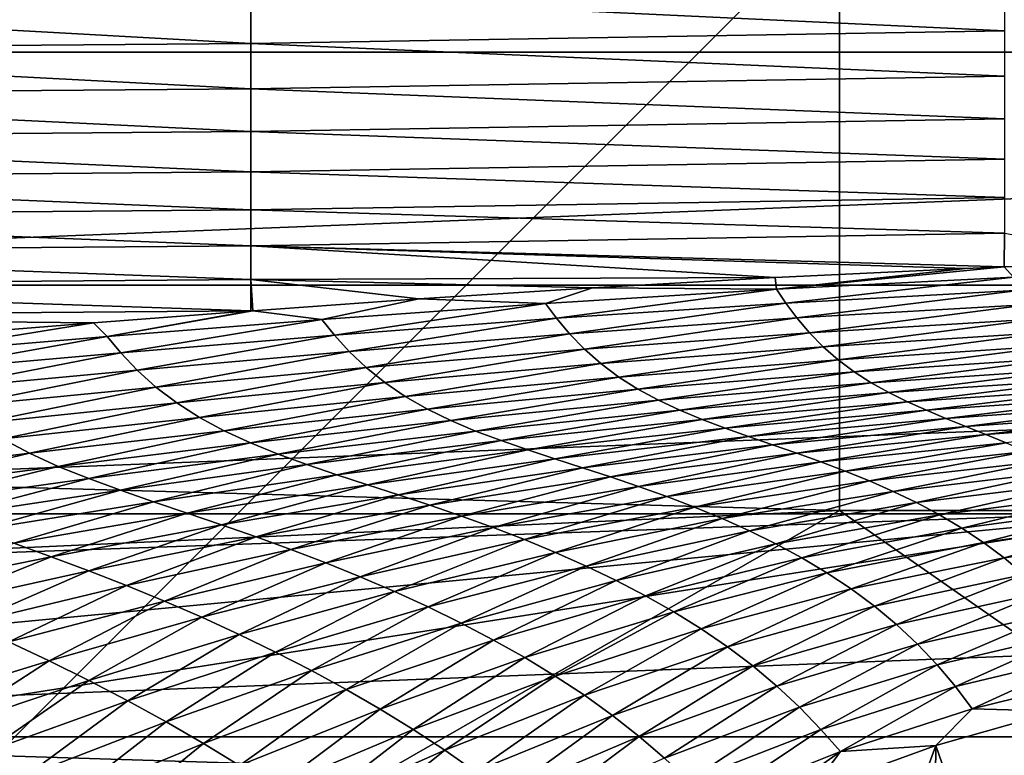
# Model space of a CAD drawing. Header units: metres. Extents: x -105 to 105, y -68 to 103.
# Tile 258 of 416: x -12.31 to -5.33, y 36.05 to 41.26. Entities that reach past the tile are written whole.
import ezdxf

# ---------------------------------------------------------------- set-up
doc = ezdxf.new("R2010")
doc.units = ezdxf.units.M
doc.layers.add('solid_FIT-BATH-150_SW0001', color=7, linetype='CONTINUOUS')
doc.layers.add('solid_FIT-BATH-150_SW0001_01', color=7, linetype='CONTINUOUS')

msp = doc.modelspace()

# ---------------------------------------------------------------- linework, layer by layer
at = {"layer": 'solid_FIT-BATH-150_SW0001'}
for points in [[(-6.5, 50.785889, 50.796501), (-16.509022, 41.45533, 50.796501), (-16.37389, 40.756489, 50.796501)], [(-6.5, 50.785889, 50.796501), (-16.37389, 40.756489, 50.796501), (-16.209583, 40.065521, 50.796501)], [(-6.5, 50.785889, 50.796501), (-16.209583, 40.065521, 50.796501), (-16.015715, 39.38113, 50.796501)], [(-6.5, 50.785889, 50.796501), (-16.015715, 39.38113, 50.796501), (-15.792983, 38.705284, 50.796501)], [(-6.5, 50.785889, 50.796501), (-15.792983, 38.705284, 50.796501), (-15.542261, 38.040905, 50.796501)], [(-6.5, 37.785889, 50.796501), (-6.5, 50.785889, 50.796501), (-15.542261, 38.040905, 50.796501)], [(-6.5, 37.785889, 68.296501), (-6.5, 50.785889, 50.796501), (-6.5, 37.785889, 50.796501)], [(-6.5, 42.02853, 68.296501), (-6.5, 50.785889, 50.796501), (-6.5, 37.785889, 68.296501)], [(-21.201733, 41.03215, 72.796501), (21.391285, 42.700928, 72.796501), (-21.391287, 42.700951, 72.796501)], [(-6.5, 42.02853, 69.796501), (-20.239237, 41.026657, 69.796501), (-20.434731, 42.651711, 69.796501)], [(-6.5, 42.02853, 69.796501), (-16.460951, 32.067577, 69.796501), (-20.239237, 41.026657, 69.796501)], [(-6.5, 42.02853, 69.796501), (-16.460951, 32.067577, 68.296501), (-16.460951, 32.067577, 69.796501)], [(-6.5, 42.02853, 68.296501), (-6.5, 37.785889, 68.296501), (-16.460951, 32.067577, 68.296501)], [(-6.5, 42.02853, 69.796501), (-6.5, 42.02853, 68.296501), (-16.460951, 32.067577, 68.296501)], [(-5.332838, 41.521652, -22.169497), (-5.332838, 41.182587, -22.105967), (-10.671009, 41.43449, -22.114264)], [(-10.671009, 41.43449, -22.114264), (-10.671009, 41.094364, -22.045118), (-16.00918, 41.389854, -22.03944)], [(-5.332838, 41.182587, -22.105967), (-10.671009, 41.094364, -22.045118), (-10.671009, 41.43449, -22.114264)], [(-10.671009, 41.094364, -22.045118), (-16.00918, 41.049858, -21.965384), (-16.00918, 41.389854, -22.03944)], [(-5.332838, 41.182587, -22.105967), (-5.332838, 40.861916, -22.032124), (-10.671009, 41.094364, -22.045118)], [(-10.671009, 41.094364, -22.045118), (-10.671009, 40.772995, -21.964851), (-16.00918, 41.049858, -21.965384)], [(-5.332838, 40.861916, -22.032124), (-10.671009, 40.772995, -21.964851), (-10.671009, 41.094364, -22.045118)], [(-20.881931, 39.382076, 72.796501), (21.201727, 41.032112, 72.796501), (-21.201733, 41.03215, 72.796501)], [(-10.671009, 40.772995, -21.964851), (-16.00918, 40.728622, -21.879683), (-16.00918, 41.049858, -21.965384)], [(-5.332838, 40.861916, -22.032124), (-5.332838, 40.55896, -21.946882), (-10.671009, 40.772995, -21.964851)], [(-10.671009, 40.772995, -21.964851), (-10.671009, 40.469685, -21.872328), (-16.00918, 40.728622, -21.879683)], [(-10.671009, 40.469685, -21.872328), (-16.00918, 40.425461, -21.781187), (-16.00918, 40.728622, -21.879683)], [(-5.332838, 40.55896, -21.946882), (-10.671009, 40.469685, -21.872328), (-10.671009, 40.772995, -21.964851)], [(-5.332838, 40.55896, -21.946882), (-5.332838, 40.273048, -21.849157), (-10.671009, 40.469685, -21.872328)], [(-10.671009, 40.469685, -21.872328), (-10.671009, 40.183739, -21.766409), (-16.00918, 40.425461, -21.781187)], [(-5.332838, 40.273048, -21.849157), (-10.671009, 40.183739, -21.766409), (-10.671009, 40.469685, -21.872328)], [(-10.671009, 40.183739, -21.766409), (-16.00918, 40.13969, -21.668747), (-16.00918, 40.425461, -21.781187)], [(-5.332838, 40.273048, -21.849157), (-5.332838, 40.003502, -21.737865), (-10.671009, 40.183739, -21.766409)], [(-10.671009, 40.183739, -21.766409), (-10.671009, 39.914463, -21.645956), (-16.00918, 40.13969, -21.668747)], [(-5.332838, 40.003502, -21.737865), (-10.671009, 39.914463, -21.645956), (-10.671009, 40.183739, -21.766409)], [(-10.671009, 39.914463, -21.645956), (-16.00918, 39.870621, -21.54121), (-16.00918, 40.13969, -21.668747)], [(-5.332838, 40.003502, -21.737865), (-5.332838, 39.749645, -21.611916), (-10.671009, 39.914463, -21.645956)], [(-10.671009, 39.914463, -21.645956), (-10.671009, 39.661156, -21.509836), (-16.00918, 39.870621, -21.54121)], [(-5.332838, 39.749645, -21.611916), (-10.671009, 39.661156, -21.509836), (-10.671009, 39.914463, -21.645956)], [(-10.671009, 39.661156, -21.509836), (-16.00918, 39.617569, -21.397432), (-16.00918, 39.870621, -21.54121)], [(-5.332838, 39.749645, -21.611916), (-5.333882, 39.512135, -21.471083), (-10.671009, 39.661156, -21.509836)], [(-5.332838, 39.749645, -21.611916), (-4.239432, 39.55238, -21.503368), (-5.333882, 39.512135, -21.471083)], [(-10.671009, 39.661156, -21.509836), (-10.671009, 39.423126, -21.356907), (-16.00918, 39.617569, -21.397432)], [(-10.671009, 39.423126, -21.356907), (-16.00918, 39.379852, -21.236259), (-16.00918, 39.617569, -21.397432)], [(-10.671009, 39.661156, -21.509836), (-5.333882, 39.512135, -21.471083), (-5.609105, 39.50042, -21.461548)], [(-10.671009, 39.661156, -21.509836), (-5.609105, 39.50042, -21.461548), (-6.955219, 39.43544, -21.407187)], [(-10.671009, 39.661156, -21.509836), (-6.955219, 39.43544, -21.407187), (-10.671009, 39.423126, -21.356907)], [(-5.267642, 39.437706, -21.424025), (-5.333882, 39.512135, -21.471083), (-4.239432, 39.55238, -21.503368)], [(-6.946952, 39.353546, -21.351679), (-6.955219, 39.43544, -21.407187), (-5.609105, 39.50042, -21.461548)], [(-6.946952, 39.353546, -21.351679), (-5.609105, 39.50042, -21.461548), (-5.333882, 39.512135, -21.471083)], [(-5.267642, 39.437706, -21.424025), (-6.946952, 39.353546, -21.351679), (-5.333882, 39.512135, -21.471083)], [(-10.671009, 39.423126, -21.356907), (-10.671288, 39.199699, -21.186039), (-16.00918, 39.379852, -21.236259)], [(-10.671009, 39.423126, -21.356907), (-10.656095, 39.20084, -21.187201), (-10.671288, 39.199699, -21.186039)], [(-10.671009, 39.423126, -21.356907), (-6.955219, 39.43544, -21.407187), (-8.251151, 39.363129, -21.343298)], [(-10.671009, 39.423126, -21.356907), (-8.251151, 39.363129, -21.343298), (-9.48095, 39.285267, -21.270567)], [(-10.671009, 39.423126, -21.356907), (-9.48095, 39.285267, -21.270567), (-10.656095, 39.20084, -21.187201)], [(-6.946952, 39.353546, -21.351679), (-8.251151, 39.363129, -21.343298), (-6.955219, 39.43544, -21.407187)], [(-6.879858, 39.25536, -21.286308), (-6.946952, 39.353546, -21.351679), (-5.267642, 39.437706, -21.424025)], [(-5.214691, 39.345402, -21.364815), (-6.879858, 39.25536, -21.286308), (-5.267642, 39.437706, -21.424025)], [(-20.43391, 37.762463, 72.796501), (20.881918, 39.382015, 72.796501), (-20.881931, 39.382076, 72.796501)], [(-16.00918, 39.379852, -21.236259), (-10.671288, 39.199699, -21.186039), (-16.00918, 39.156792, -21.056515)], [(-8.58365, 39.251904, -21.258713), (-9.48095, 39.285267, -21.270567), (-8.251151, 39.363129, -21.343298)], [(-6.946952, 39.353546, -21.351679), (-8.58365, 39.251904, -21.258713), (-8.251151, 39.363129, -21.343298)], [(-8.504511, 39.147984, -21.186087), (-8.58365, 39.251904, -21.258713), (-6.946952, 39.353546, -21.351679)], [(-6.879858, 39.25536, -21.286308), (-8.504511, 39.147984, -21.186087), (-6.946952, 39.353546, -21.351679)], [(-6.801864, 39.149628, -21.21574), (-6.879858, 39.25536, -21.286308), (-5.214691, 39.345402, -21.364815)], [(-5.153484, 39.245075, -21.299896), (-6.801864, 39.149628, -21.21574), (-5.214691, 39.345402, -21.364815)], [(-10.16744, 39.13842, -21.146572), (-10.656095, 39.20084, -21.187201), (-9.48095, 39.285267, -21.270567)], [(-8.58365, 39.251904, -21.258713), (-10.16744, 39.13842, -21.146572), (-9.48095, 39.285267, -21.270567)], [(-16.00918, 39.156792, -21.056515), (-10.671288, 39.199699, -21.186039), (-11.785469, 39.114189, -21.095665)], [(-11.688089, 39.018757, -21.016779), (-11.785469, 39.114189, -21.095665), (-10.671288, 39.199699, -21.186039)], [(-11.688089, 39.018757, -21.016779), (-10.671288, 39.199699, -21.186039), (-10.656095, 39.20084, -21.187201)], [(-10.16744, 39.13842, -21.146572), (-11.688089, 39.018757, -21.016779), (-10.656095, 39.20084, -21.187201)], [(-10.078298, 39.028725, -21.065403), (-10.16744, 39.13842, -21.146572), (-8.58365, 39.251904, -21.258713)], [(-8.504511, 39.147984, -21.186087), (-10.078298, 39.028725, -21.065403), (-8.58365, 39.251904, -21.258713)], [(-8.411995, 39.036854, -21.10885), (-8.504511, 39.147984, -21.186087), (-6.879858, 39.25536, -21.286308)], [(-6.801864, 39.149628, -21.21574), (-8.411995, 39.036854, -21.10885), (-6.879858, 39.25536, -21.286308)], [(-6.713764, 39.04504, -21.14542), (-6.801864, 39.149628, -21.21574), (-5.153484, 39.245075, -21.299896)], [(-5.084615, 39.144573, -21.234165), (-6.713764, 39.04504, -21.14542), (-5.153484, 39.245075, -21.299896)], [(-16.00918, 39.156792, -21.056515), (-11.785469, 39.114189, -21.095665), (-12.873366, 39.027431, -20.9972)], [(-11.590515, 38.903313, -20.925749), (-11.688089, 39.018757, -21.016779), (-10.16744, 39.13842, -21.146572)], [(-10.078298, 39.028725, -21.065403), (-11.590515, 38.903313, -20.925749), (-10.16744, 39.13842, -21.146572)], [(-9.973417, 38.911854, -20.980213), (-10.078298, 39.028725, -21.065403), (-8.504511, 39.147984, -21.186087)], [(-8.411995, 39.036854, -21.10885), (-9.973417, 38.911854, -20.980213), (-8.504511, 39.147984, -21.186087)], [(-8.307075, 38.92794, -21.032923), (-8.411995, 39.036854, -21.10885), (-6.801864, 39.149628, -21.21574)], [(-6.713764, 39.04504, -21.14542), (-8.307075, 38.92794, -21.032923), (-6.801864, 39.149628, -21.21574)], [(-6.616386, 38.946201, -21.078531), (-6.713764, 39.04504, -21.14542), (-5.084615, 39.144573, -21.234165)], [(-5.008708, 39.048328, -21.170637), (-6.616386, 38.946201, -21.078531), (-5.084615, 39.144573, -21.234165)], [(-13.143108, 38.896343, -20.869926), (-12.873366, 39.027431, -20.9972), (-11.785469, 39.114189, -21.095665)], [(-11.688089, 39.018757, -21.016779), (-13.143108, 38.896343, -20.869926), (-11.785469, 39.114189, -21.095665)], [(-13.038058, 38.775486, -20.767817), (-13.143108, 38.896343, -20.869926), (-11.688089, 39.018757, -21.016779)], [(-11.590515, 38.903313, -20.925749), (-13.038058, 38.775486, -20.767817), (-11.688089, 39.018757, -21.016779)], [(-11.474902, 38.780384, -20.831259), (-11.590515, 38.903313, -20.925749), (-10.078298, 39.028725, -21.065403)], [(-9.973417, 38.911854, -20.980213), (-11.474902, 38.780384, -20.831259), (-10.078298, 39.028725, -21.065403)], [(-9.853937, 38.79789, -20.897343), (-9.973417, 38.911854, -20.980213), (-8.411995, 39.036854, -21.10885)], [(-8.307075, 38.92794, -21.032923), (-9.853937, 38.79789, -20.897343), (-8.411995, 39.036854, -21.10885)], [(-8.190763, 38.825996, -20.961636), (-8.307075, 38.92794, -21.032923), (-6.713764, 39.04504, -21.14542)], [(-6.616386, 38.946201, -21.078531), (-8.190763, 38.825996, -20.961636), (-6.713764, 39.04504, -21.14542)], [(-6.510612, 38.853802, -21.015999), (-6.616386, 38.946201, -21.078531), (-5.008708, 39.048328, -21.170637)], [(-4.926448, 38.957302, -21.110348), (-6.510612, 38.853802, -21.015999), (-5.008708, 39.048328, -21.170637)], [(-9.721037, 38.691715, -20.820246), (-9.853937, 38.79789, -20.897343), (-8.307075, 38.92794, -21.032923)], [(-8.190763, 38.825996, -20.961636), (-9.721037, 38.691715, -20.820246), (-8.307075, 38.92794, -21.032923)], [(-8.064117, 38.731457, -20.895809), (-8.190763, 38.825996, -20.961636), (-6.616386, 38.946201, -21.078531)], [(-6.510612, 38.853802, -21.015999), (-8.064117, 38.731457, -20.895809), (-6.616386, 38.946201, -21.078531)], [(-6.397269, 38.768631, -20.95878), (-6.510612, 38.853802, -21.015999), (-4.926448, 38.957302, -21.110348)], [(-4.838462, 38.872509, -21.054333), (-6.397269, 38.768631, -20.95878), (-4.926448, 38.957302, -21.110348)], [(-12.912728, 38.646542, -20.662779), (-13.038058, 38.775486, -20.767817), (-11.590515, 38.903313, -20.925749)], [(-11.474902, 38.780384, -20.831259), (-12.912728, 38.646542, -20.662779), (-11.590515, 38.903313, -20.925749)], [(-11.342545, 38.660633, -20.740013), (-11.474902, 38.780384, -20.831259), (-9.973417, 38.911854, -20.980213)], [(-9.853937, 38.79789, -20.897343), (-11.342545, 38.660633, -20.740013), (-9.973417, 38.911854, -20.980213)], [(-7.928143, 38.644913, -20.836327), (-8.064117, 38.731457, -20.895809), (-6.510612, 38.853802, -21.015999)], [(-6.397269, 38.768631, -20.95878), (-7.928143, 38.644913, -20.836327), (-6.510612, 38.853802, -21.015999)], [(-6.277098, 38.691372, -20.907761), (-6.397269, 38.768631, -20.95878), (-4.838462, 38.872509, -21.054333)], [(-4.74529, 38.794838, -21.003571), (-6.277098, 38.691372, -20.907761), (-4.838462, 38.872509, -21.054333)], [(-12.768572, 38.520668, -20.561827), (-12.912728, 38.646542, -20.662779), (-11.474902, 38.780384, -20.831259)], [(-11.342545, 38.660633, -20.740013), (-12.768572, 38.520668, -20.561827), (-11.474902, 38.780384, -20.831259)], [(-11.194789, 38.549057, -20.655581), (-11.342545, 38.660633, -20.740013), (-9.853937, 38.79789, -20.897343)], [(-9.721037, 38.691715, -20.820246), (-11.194789, 38.549057, -20.655581), (-9.853937, 38.79789, -20.897343)], [(-9.575937, 38.59354, -20.749657), (-9.721037, 38.691715, -20.820246), (-8.190763, 38.825996, -20.961636)], [(-8.064117, 38.731457, -20.895809), (-9.575937, 38.59354, -20.749657), (-8.190763, 38.825996, -20.961636)], [(-6.151027, 38.62122, -20.86286), (-6.277098, 38.691372, -20.907761), (-4.74529, 38.794838, -21.003571)], [(-4.64765, 38.723831, -20.958162), (-6.151027, 38.62122, -20.86286), (-4.74529, 38.794838, -21.003571)], [(-9.419803, 38.503796, -20.686396), (-9.575937, 38.59354, -20.749657), (-8.064117, 38.731457, -20.895809)], [(-7.928143, 38.644913, -20.836327), (-9.419803, 38.503796, -20.686396), (-8.064117, 38.731457, -20.895809)], [(-7.783761, 38.566837, -20.783987), (-7.928143, 38.644913, -20.836327), (-6.397269, 38.768631, -20.95878)], [(-6.277098, 38.691372, -20.907761), (-7.783761, 38.566837, -20.783987), (-6.397269, 38.768631, -20.95878)], [(-6.019986, 38.556644, -20.823492), (-6.151027, 38.62122, -20.86286), (-4.64765, 38.723831, -20.958162)], [(-4.546236, 38.658234, -20.917707), (-6.019986, 38.556644, -20.823492), (-4.64765, 38.723831, -20.958162)], [(-12.6071, 38.402954, -20.468624), (-12.768572, 38.520668, -20.561827), (-11.342545, 38.660633, -20.740013)], [(-11.194789, 38.549057, -20.655581), (-12.6071, 38.402954, -20.468624), (-11.342545, 38.660633, -20.740013)], [(-11.03301, 38.445679, -20.578619), (-11.194789, 38.549057, -20.655581), (-9.721037, 38.691715, -20.820246)], [(-9.575937, 38.59354, -20.749657), (-11.03301, 38.445679, -20.578619), (-9.721037, 38.691715, -20.820246)], [(-9.25372, 38.422764, -20.631189), (-9.419803, 38.503796, -20.686396), (-7.928143, 38.644913, -20.836327)], [(-7.783761, 38.566837, -20.783987), (-9.25372, 38.422764, -20.631189), (-7.928143, 38.644913, -20.836327)], [(-7.632094, 38.496132, -20.738548), (-7.783761, 38.566837, -20.783987), (-6.277098, 38.691372, -20.907761)], [(-6.151027, 38.62122, -20.86286), (-7.632094, 38.496132, -20.738548), (-6.277098, 38.691372, -20.907761)], [(-5.884882, 38.496136, -20.789085), (-6.019986, 38.556644, -20.823492), (-4.546236, 38.658234, -20.917707)], [(-4.441718, 38.596798, -20.881805), (-5.884882, 38.496136, -20.789085), (-4.546236, 38.658234, -20.917707)], [(-10.85853, 38.350792, -20.509897), (-11.03301, 38.445679, -20.578619), (-9.575937, 38.59354, -20.749657)], [(-9.419803, 38.503796, -20.686396), (-10.85853, 38.350792, -20.509897), (-9.575937, 38.59354, -20.749657)], [(-9.078993, 38.349102, -20.583652), (-9.25372, 38.422764, -20.631189), (-7.783761, 38.566837, -20.783987)], [(-7.632094, 38.496132, -20.738548), (-9.078993, 38.349102, -20.583652), (-7.783761, 38.566837, -20.783987)], [(-7.474295, 38.431015, -20.699261), (-7.632094, 38.496132, -20.738548), (-6.151027, 38.62122, -20.86286)], [(-6.019986, 38.556644, -20.823492), (-7.474295, 38.431015, -20.699261), (-6.151027, 38.62122, -20.86286)], [(-5.74655, 38.438168, -20.759035), (-5.884882, 38.496136, -20.789085), (-4.441718, 38.596798, -20.881805)], [(-4.33469, 38.538258, -20.850018), (-5.74655, 38.438168, -20.759035), (-4.441718, 38.596798, -20.881805)], [(-12.429847, 38.293274, -20.383778), (-12.6071, 38.402954, -20.468624), (-11.194789, 38.549057, -20.655581)], [(-11.03301, 38.445679, -20.578619), (-12.429847, 38.293274, -20.383778), (-11.194789, 38.549057, -20.655581)], [(-10.672594, 38.264526, -20.45009), (-10.85853, 38.350792, -20.509897), (-9.419803, 38.503796, -20.686396)], [(-9.25372, 38.422764, -20.631189), (-10.672594, 38.264526, -20.45009), (-9.419803, 38.503796, -20.686396)], [(-8.896989, 38.280827, -20.5429), (-9.078993, 38.349102, -20.583652), (-7.632094, 38.496132, -20.738548)], [(-7.474295, 38.431015, -20.699261), (-8.896989, 38.280827, -20.5429), (-7.632094, 38.496132, -20.738548)], [(-7.311497, 38.369743, -20.6654), (-7.474295, 38.431015, -20.699261), (-6.019986, 38.556644, -20.823492)], [(-5.884882, 38.496136, -20.789085), (-7.311497, 38.369743, -20.6654), (-6.019986, 38.556644, -20.823492)], [(-7.144762, 38.310574, -20.636206), (-7.311497, 38.369743, -20.6654), (-5.884882, 38.496136, -20.789085)], [(-5.74655, 38.438168, -20.759035), (-7.144762, 38.310574, -20.636206), (-5.884882, 38.496136, -20.789085)], [(-5.60594, 38.381241, -20.732595), (-5.74655, 38.438168, -20.759035), (-4.33469, 38.538258, -20.850018)], [(-4.225893, 38.481205, -20.821718), (-5.60594, 38.381241, -20.732595), (-4.33469, 38.538258, -20.850018)], [(-12.238285, 38.191792, -20.308014), (-12.429847, 38.293274, -20.383778), (-11.03301, 38.445679, -20.578619)], [(-10.85853, 38.350792, -20.509897), (-12.238285, 38.191792, -20.308014), (-11.03301, 38.445679, -20.578619)], [(-8.709061, 38.216, -20.508078), (-8.896989, 38.280827, -20.5429), (-7.474295, 38.431015, -20.699261)], [(-7.311497, 38.369743, -20.6654), (-8.709061, 38.216, -20.508078), (-7.474295, 38.431015, -20.699261)], [(-6.975235, 38.251919, -20.61084), (-7.144762, 38.310574, -20.636206), (-5.74655, 38.438168, -20.759035)], [(-5.60594, 38.381241, -20.732595), (-6.975235, 38.251919, -20.61084), (-5.74655, 38.438168, -20.759035)], [(-5.463881, 38.32394, -20.709055), (-5.60594, 38.381241, -20.732595), (-4.225893, 38.481205, -20.821718)], [(-4.115956, 38.424236, -20.796249), (-5.463881, 38.32394, -20.709055), (-4.225893, 38.481205, -20.821718)], [(-10.476683, 38.185329, -20.398693), (-10.672594, 38.264526, -20.45009), (-9.25372, 38.422764, -20.631189)], [(-9.078993, 38.349102, -20.583652), (-10.476683, 38.185329, -20.398693), (-9.25372, 38.422764, -20.631189)], [(-8.516489, 38.152702, -20.478304), (-8.709061, 38.216, -20.508078), (-7.311497, 38.369743, -20.6654)], [(-7.144762, 38.310574, -20.636206), (-8.516489, 38.152702, -20.478304), (-7.311497, 38.369743, -20.6654)], [(-6.803922, 38.192394, -20.588533), (-6.975235, 38.251919, -20.61084), (-5.60594, 38.381241, -20.732595)], [(-5.463881, 38.32394, -20.709055), (-6.803922, 38.192394, -20.588533), (-5.60594, 38.381241, -20.732595)], [(-5.321185, 38.26487, -20.687702), (-5.463881, 38.32394, -20.709055), (-4.115956, 38.424236, -20.796249)], [(-12.238285, 38.191792, -20.308014), (-13.561352, 38.030144, -20.081062), (-12.429847, 38.293274, -20.383778)], [(-12.033823, 38.098515, -20.241964), (-12.238285, 38.191792, -20.308014), (-10.85853, 38.350792, -20.509897)], [(-10.672594, 38.264526, -20.45009), (-12.033823, 38.098515, -20.241964), (-10.85853, 38.350792, -20.509897)], [(-10.272386, 38.111065, -20.354713), (-10.476683, 38.185329, -20.398693), (-9.078993, 38.349102, -20.583652)], [(-8.896989, 38.280827, -20.5429), (-10.272386, 38.111065, -20.354713), (-9.078993, 38.349102, -20.583652)], [(-8.320602, 38.089306, -20.452654), (-8.516489, 38.152702, -20.478304), (-7.144762, 38.310574, -20.636206)], [(-6.975235, 38.251919, -20.61084), (-8.320602, 38.089306, -20.452654), (-7.144762, 38.310574, -20.636206)], [(-6.631815, 38.130611, -20.568523), (-6.803922, 38.192394, -20.588533), (-5.463881, 38.32394, -20.709055)], [(-5.321185, 38.26487, -20.687702), (-6.631815, 38.130611, -20.568523), (-5.463881, 38.32394, -20.709055)], [(-11.818124, 38.011723, -20.185034), (-12.033823, 38.098515, -20.241964), (-10.672594, 38.264526, -20.45009)], [(-10.476683, 38.185329, -20.398693), (-11.818124, 38.011723, -20.185034), (-10.672594, 38.264526, -20.45009)], [(-10.061275, 38.039642, -20.317192), (-10.272386, 38.111065, -20.354713), (-8.896989, 38.280827, -20.5429)], [(-8.709061, 38.216, -20.508078), (-10.061275, 38.039642, -20.317192), (-8.896989, 38.280827, -20.5429)], [(-8.122566, 38.024467, -20.430326), (-8.320602, 38.089306, -20.452654), (-6.975235, 38.251919, -20.61084)], [(-6.803922, 38.192394, -20.588533), (-8.122566, 38.024467, -20.430326), (-6.975235, 38.251919, -20.61084)], [(-6.459877, 38.065449, -20.550152), (-6.631815, 38.130611, -20.568523), (-5.321185, 38.26487, -20.687702)], [(-5.17864, 38.202843, -20.667906), (-6.459877, 38.065449, -20.550152), (-5.321185, 38.26487, -20.687702)], [(-13.339437, 37.928501, -20.007231), (-13.561352, 38.030144, -20.081062), (-12.238285, 38.191792, -20.308014)], [(-12.033823, 38.098515, -20.241964), (-13.339437, 37.928501, -20.007231), (-12.238285, 38.191792, -20.308014)], [(-11.593001, 37.92915, -20.136143), (-11.818124, 38.011723, -20.185034), (-10.476683, 38.185329, -20.398693)], [(-10.272386, 38.111065, -20.354713), (-11.593001, 37.92915, -20.136143), (-10.476683, 38.185329, -20.398693)], [(-9.844856, 37.969009, -20.285147), (-10.061275, 38.039642, -20.317192), (-8.709061, 38.216, -20.508078)], [(-8.516489, 38.152702, -20.478304), (-9.844856, 37.969009, -20.285147), (-8.709061, 38.216, -20.508078)], [(-9.624636, 37.897533, -20.257597), (-9.844856, 37.969009, -20.285147), (-8.516489, 38.152702, -20.478304)], [(-8.320602, 38.089306, -20.452654), (-9.624636, 37.897533, -20.257597), (-8.516489, 38.152702, -20.478304)], [(-7.923537, 37.956852, -20.410519), (-8.122566, 38.024467, -20.430326), (-6.803922, 38.192394, -20.588533)], [(-6.631815, 38.130611, -20.568523), (-7.923537, 37.956852, -20.410519), (-6.803922, 38.192394, -20.588533)], [(-6.289048, 37.996136, -20.532885), (-6.459877, 38.065449, -20.550152), (-5.17864, 38.202843, -20.667906)], [(-5.037049, 38.136925, -20.649115), (-6.289048, 37.996136, -20.532885), (-5.17864, 38.202843, -20.667906)], [(-13.105108, 37.832478, -19.943192), (-13.339437, 37.928501, -20.007231), (-12.033823, 38.098515, -20.241964)], [(-11.818124, 38.011723, -20.185034), (-13.105108, 37.832478, -19.943192), (-12.033823, 38.098515, -20.241964)], [(-11.360258, 37.848606, -20.094257), (-11.593001, 37.92915, -20.136143), (-10.272386, 38.111065, -20.354713)], [(-10.061275, 38.039642, -20.317192), (-11.360258, 37.848606, -20.094257), (-10.272386, 38.111065, -20.354713)], [(-9.401936, 37.823944, -20.233719), (-9.624636, 37.897533, -20.257597), (-8.320602, 38.089306, -20.452654)], [(-8.122566, 38.024467, -20.430326), (-9.401936, 37.823944, -20.233719), (-8.320602, 38.089306, -20.452654)], [(-7.724631, 37.885433, -20.392559), (-7.923537, 37.956852, -20.410519), (-6.631815, 38.130611, -20.568523)], [(-6.459877, 38.065449, -20.550152), (-7.724631, 37.885433, -20.392559), (-6.631815, 38.130611, -20.568523)], [(-6.120207, 37.921833, -20.516159), (-6.289048, 37.996136, -20.532885), (-5.037049, 38.136925, -20.649115)], [(-4.897156, 38.066124, -20.630751), (-6.120207, 37.921833, -20.516159), (-5.037049, 38.136925, -20.649115)], [(-6.5, 37.785889, 50.796501), (-15.542261, 38.040905, 50.796501), (-15.262969, 37.386501, 50.796501)], [(-12.860416, 37.739727, -19.887808), (-13.105108, 37.832478, -19.943192), (-11.818124, 38.011723, -20.185034)], [(-11.593001, 37.92915, -20.136143), (-12.860416, 37.739727, -19.887808), (-11.818124, 38.011723, -20.185034)], [(-11.121634, 37.767929, -20.058315), (-11.360258, 37.848606, -20.094257), (-10.061275, 38.039642, -20.317192)], [(-9.844856, 37.969009, -20.285147), (-11.121634, 37.767929, -20.058315), (-10.061275, 38.039642, -20.317192)], [(-9.178068, 37.746986, -20.212692), (-9.401936, 37.823944, -20.233719), (-8.122566, 38.024467, -20.430326)], [(-7.923537, 37.956852, -20.410519), (-9.178068, 37.746986, -20.212692), (-8.122566, 38.024467, -20.430326)], [(-7.526907, 37.80962, -20.375933), (-7.724631, 37.885433, -20.392559), (-6.459877, 38.065449, -20.550152)], [(-6.289048, 37.996136, -20.532885), (-7.526907, 37.80962, -20.375933), (-6.459877, 38.065449, -20.550152)], [(-5.95426, 37.841709, -20.499422), (-6.120207, 37.921833, -20.516159), (-4.897156, 38.066124, -20.630751)], [(-4.759735, 37.989449, -20.612242), (-5.95426, 37.841709, -20.499422), (-4.897156, 38.066124, -20.630751)], [(-10.878814, 37.685509, -20.0273), (-11.121634, 37.767929, -20.058315), (-9.844856, 37.969009, -20.285147)], [(-9.624636, 37.897533, -20.257597), (-10.878814, 37.685509, -20.0273), (-9.844856, 37.969009, -20.285147)], [(-8.9543, 37.66576, -20.19384), (-9.178068, 37.746986, -20.212692), (-7.923537, 37.956852, -20.410519)], [(-7.724631, 37.885433, -20.392559), (-8.9543, 37.66576, -20.19384), (-7.923537, 37.956852, -20.410519)], [(-7.331351, 37.728771, -20.360109), (-7.526907, 37.80962, -20.375933), (-6.289048, 37.996136, -20.532885)], [(-6.120207, 37.921833, -20.516159), (-7.331351, 37.728771, -20.360109), (-6.289048, 37.996136, -20.532885)], [(-5.792096, 37.75518, -20.482216), (-5.95426, 37.841709, -20.499422), (-4.759735, 37.989449, -20.612242)], [(-4.625557, 37.906158, -20.593103), (-5.792096, 37.75518, -20.482216), (-4.759735, 37.989449, -20.612242)], [(-12.607399, 37.647972, -19.839983), (-12.860416, 37.739727, -19.887808), (-11.593001, 37.92915, -20.136143)], [(-11.360258, 37.848606, -20.094257), (-12.607399, 37.647972, -19.839983), (-11.593001, 37.92915, -20.136143)], [(-10.633275, 37.600178, -20.000383), (-10.878814, 37.685509, -20.0273), (-9.624636, 37.897533, -20.257597)], [(-9.401936, 37.823944, -20.233719), (-10.633275, 37.600178, -20.000383), (-9.624636, 37.897533, -20.257597)], [(-8.731792, 37.579895, -20.176683), (-8.9543, 37.66576, -20.19384), (-7.724631, 37.885433, -20.392559)], [(-7.526907, 37.80962, -20.375933), (-8.731792, 37.579895, -20.176683), (-7.724631, 37.885433, -20.392559)], [(-7.138979, 37.64225, -20.344557), (-7.331351, 37.728771, -20.360109), (-6.120207, 37.921833, -20.516159)], [(-5.95426, 37.841709, -20.499422), (-7.138979, 37.64225, -20.344557), (-6.120207, 37.921833, -20.516159)], [(-5.634348, 37.661659, -20.464087), (-5.792096, 37.75518, -20.482216), (-4.625557, 37.906158, -20.593103)], [(-4.495175, 37.815559, -20.572878), (-5.634348, 37.661659, -20.464087), (-4.625557, 37.906158, -20.593103)], [(-12.348035, 37.554985, -19.798605), (-12.607399, 37.647972, -19.839983), (-11.360258, 37.848606, -20.094257)], [(-11.121634, 37.767929, -20.058315), (-12.348035, 37.554985, -19.798605), (-11.360258, 37.848606, -20.094257)], [(-10.386488, 37.510784, -19.976738), (-10.633275, 37.600178, -20.000383), (-9.401936, 37.823944, -20.233719)], [(-9.178068, 37.746986, -20.212692), (-10.386488, 37.510784, -19.976738), (-9.401936, 37.823944, -20.233719)], [(-8.511627, 37.488964, -20.160727), (-8.731792, 37.579895, -20.176683), (-7.526907, 37.80962, -20.375933)], [(-7.331351, 37.728771, -20.360109), (-8.511627, 37.488964, -20.160727), (-7.526907, 37.80962, -20.375933)], [(-6.950761, 37.549671, -20.328846), (-7.138979, 37.64225, -20.344557), (-5.95426, 37.841709, -20.499422)], [(-5.792096, 37.75518, -20.482216), (-6.950761, 37.549671, -20.328846), (-5.95426, 37.841709, -20.499422)], [(-5.481745, 37.560493, -20.44454), (-5.634348, 37.661659, -20.464087), (-4.495175, 37.815559, -20.572878)], [(-4.369233, 37.716927, -20.551073), (-5.481745, 37.560493, -20.44454), (-4.495175, 37.815559, -20.572878)], [(-19.860888, 36.18375, 72.796501), (20.433884, 37.762379, 72.796501), (-20.43391, 37.762463, 72.796501)], [(-6.5, 37.785889, 68.296501), (-4, 36.043247, 68.296501), (-16.460951, 32.067577, 68.296501)], [(-4, 37.785889, 50.796501), (-15.262969, 37.386501, 50.796501), (-14.956291, 36.744587, 50.796501)], [(-4, 37.785889, 50.796501), (-6.5, 37.785889, 50.796501), (-15.262969, 37.386501, 50.796501)], [(-4, 37.785889, 50.796501), (-14.956291, 36.744587, 50.796501), (-14.623175, 36.117416, 50.796501)], [(-4, 35.785889, 50.796501), (-4, 37.785889, 50.796501), (-14.623175, 36.117416, 50.796501)], [(-12.084191, 37.459202, -19.762638), (-12.348035, 37.554985, -19.798605), (-11.121634, 37.767929, -20.058315)], [(-10.878814, 37.685509, -20.0273), (-12.084191, 37.459202, -19.762638), (-11.121634, 37.767929, -20.058315)], [(-10.139867, 37.416573, -19.9557), (-10.386488, 37.510784, -19.976738), (-9.178068, 37.746986, -20.212692)], [(-8.9543, 37.66576, -20.19384), (-10.139867, 37.416573, -19.9557), (-9.178068, 37.746986, -20.212692)], [(-6.767386, 37.450607, -20.312542), (-6.950761, 37.549671, -20.328846), (-5.792096, 37.75518, -20.482216)], [(-5.634348, 37.661659, -20.464087), (-6.767386, 37.450607, -20.312542), (-5.792096, 37.75518, -20.482216)], [(-4, 37.785889, 68.296501), (-6.5, 37.785889, 50.796501), (-4, 37.785889, 50.796501)], [(-6.5, 37.785889, 68.296501), (-6.5, 37.785889, 50.796501), (-4, 37.785889, 68.296501)], [(-6.5, 37.785889, 68.296501), (-4, 37.785889, 68.296501), (-4, 36.043247, 68.296501)], [(-11.817502, 37.35957, -19.73126), (-12.084191, 37.459202, -19.762638), (-10.878814, 37.685509, -20.0273)], [(-10.633275, 37.600178, -20.000383), (-11.817502, 37.35957, -19.73126), (-10.878814, 37.685509, -20.0273)], [(-9.89467, 37.317406, -19.936832), (-10.139867, 37.416573, -19.9557), (-8.9543, 37.66576, -20.19384)], [(-8.731792, 37.579895, -20.176683), (-9.89467, 37.317406, -19.936832), (-8.9543, 37.66576, -20.19384)], [(-8.294914, 37.392555, -20.145473), (-8.511627, 37.488964, -20.160727), (-7.331351, 37.728771, -20.360109)], [(-7.138979, 37.64225, -20.344557), (-8.294914, 37.392555, -20.145473), (-7.331351, 37.728771, -20.360109)], [(-6.589625, 37.344536, -20.295156), (-6.767386, 37.450607, -20.312542), (-5.634348, 37.661659, -20.464087)], [(-5.481745, 37.560493, -20.44454), (-6.589625, 37.344536, -20.295156), (-5.634348, 37.661659, -20.464087)], [(-5.334947, 37.451012, -20.423092), (-5.481745, 37.560493, -20.44454), (-4.369233, 37.716927, -20.551073)], [(-4.248315, 37.609531, -20.52721), (-5.334947, 37.451012, -20.423092), (-4.369233, 37.716927, -20.551073)], [(-11.549592, 37.255058, -19.703657), (-11.817502, 37.35957, -19.73126), (-10.633275, 37.600178, -20.000383)], [(-10.386488, 37.510784, -19.976738), (-11.549592, 37.255058, -19.703657), (-10.633275, 37.600178, -20.000383)], [(-8.082692, 37.290546, -20.130535), (-8.294914, 37.392555, -20.145473), (-7.138979, 37.64225, -20.344557)], [(-6.950761, 37.549671, -20.328846), (-8.082692, 37.290546, -20.130535), (-7.138979, 37.64225, -20.344557)], [(-5.194687, 37.332661, -20.399338), (-5.334947, 37.451012, -20.423092), (-4.248315, 37.609531, -20.52721)], [(-12.084191, 37.459202, -19.762638), (-13.243449, 37.223061, -19.464397), (-12.348035, 37.554985, -19.798605)], [(-9.652067, 37.213116, -19.919683), (-9.89467, 37.317406, -19.936832), (-8.731792, 37.579895, -20.176683)], [(-8.511627, 37.488964, -20.160727), (-9.652067, 37.213116, -19.919683), (-8.731792, 37.579895, -20.176683)], [(-7.87568, 37.182709, -20.115499), (-8.082692, 37.290546, -20.130535), (-6.950761, 37.549671, -20.328846)], [(-6.767386, 37.450607, -20.312542), (-7.87568, 37.182709, -20.115499), (-6.950761, 37.549671, -20.328846)], [(-6.418189, 37.230904, -20.276213), (-6.589625, 37.344536, -20.295156), (-5.481745, 37.560493, -20.44454)], [(-5.334947, 37.451012, -20.423092), (-6.418189, 37.230904, -20.276213), (-5.481745, 37.560493, -20.44454)], [(-12.957226, 37.106892, -19.427162), (-13.243449, 37.223061, -19.464397), (-12.084191, 37.459202, -19.762638)], [(-11.817502, 37.35957, -19.73126), (-12.957226, 37.106892, -19.427162), (-12.084191, 37.459202, -19.762638)], [(-11.282022, 37.145073, -19.679186), (-11.549592, 37.255058, -19.703657), (-10.386488, 37.510784, -19.976738)], [(-10.139867, 37.416573, -19.9557), (-11.282022, 37.145073, -19.679186), (-10.386488, 37.510784, -19.976738)], [(-9.413255, 37.103542, -19.903803), (-9.652067, 37.213116, -19.919683), (-8.511627, 37.488964, -20.160727)], [(-8.294914, 37.392555, -20.145473), (-9.413255, 37.103542, -19.903803), (-8.511627, 37.488964, -20.160727)], [(-7.674673, 37.068703, -20.099895), (-7.87568, 37.182709, -20.115499), (-6.767386, 37.450607, -20.312542)], [(-6.589625, 37.344536, -20.295156), (-7.674673, 37.068703, -20.099895), (-6.767386, 37.450607, -20.312542)], [(-6.25383, 37.109131, -20.255272), (-6.418189, 37.230904, -20.276213), (-5.334947, 37.451012, -20.423092)], [(-5.194687, 37.332661, -20.399338), (-6.25383, 37.109131, -20.255272), (-5.334947, 37.451012, -20.423092)], [(-11.016142, 37.029732, -19.657461), (-11.282022, 37.145073, -19.679186), (-10.139867, 37.416573, -19.9557)], [(-9.89467, 37.317406, -19.936832), (-11.016142, 37.029732, -19.657461), (-10.139867, 37.416573, -19.9557)], [(-9.179329, 36.988838, -19.888844), (-9.413255, 37.103542, -19.903803), (-8.294914, 37.392555, -20.145473)], [(-8.082692, 37.290546, -20.130535), (-9.179329, 36.988838, -19.888844), (-8.294914, 37.392555, -20.145473)], [(-12.66992, 36.984905, -19.394272), (-12.957226, 37.106892, -19.427162), (-11.817502, 37.35957, -19.73126)], [(-11.549592, 37.255058, -19.703657), (-12.66992, 36.984905, -19.394272), (-11.817502, 37.35957, -19.73126)], [(-10.753203, 36.909142, -19.638081), (-11.016142, 37.029732, -19.657461), (-9.89467, 37.317406, -19.936832)], [(-9.652067, 37.213116, -19.919683), (-10.753203, 36.909142, -19.638081), (-9.89467, 37.317406, -19.936832)], [(-7.480404, 36.948162, -20.083267), (-7.674673, 37.068703, -20.099895), (-6.589625, 37.344536, -20.295156)], [(-6.418189, 37.230904, -20.276213), (-7.480404, 36.948162, -20.083267), (-6.589625, 37.344536, -20.295156)], [(-6.097205, 36.979004, -20.232004), (-6.25383, 37.109131, -20.255272), (-5.194687, 37.332661, -20.399338)], [(-5.061592, 37.205326, -20.372993), (-6.097205, 36.979004, -20.232004), (-5.194687, 37.332661, -20.399338)], [(-12.383235, 36.85667, -19.365124), (-12.66992, 36.984905, -19.394272), (-11.549592, 37.255058, -19.703657)], [(-11.282022, 37.145073, -19.679186), (-12.383235, 36.85667, -19.365124), (-11.549592, 37.255058, -19.703657)], [(-8.951025, 36.869034, -19.874432), (-9.179329, 36.988838, -19.888844), (-8.082692, 37.290546, -20.130535)], [(-7.87568, 37.182709, -20.115499), (-8.951025, 36.869034, -19.874432), (-8.082692, 37.290546, -20.130535)], [(-10.49448, 36.783413, -19.620646), (-10.753203, 36.909142, -19.638081), (-9.652067, 37.213116, -19.919683)], [(-9.413255, 37.103542, -19.903803), (-10.49448, 36.783413, -19.620646), (-9.652067, 37.213116, -19.919683)], [(-8.729145, 36.744022, -19.860125), (-8.951025, 36.869034, -19.874432), (-7.87568, 37.182709, -20.115499)], [(-7.674673, 37.068703, -20.099895), (-8.729145, 36.744022, -19.860125), (-7.87568, 37.182709, -20.115499)], [(-7.293626, 36.820534, -20.065161), (-7.480404, 36.948162, -20.083267), (-6.418189, 37.230904, -20.276213)], [(-6.25383, 37.109131, -20.255272), (-7.293626, 36.820534, -20.065161), (-6.418189, 37.230904, -20.276213)], [(-5.948584, 36.840435, -20.206141), (-6.097205, 36.979004, -20.232004), (-5.061592, 37.205326, -20.372993)], [(-4.935893, 37.069004, -20.343832), (-5.948584, 36.840435, -20.206141), (-5.061592, 37.205326, -20.372993)], [(-12.098605, 36.722591, -19.339384), (-12.383235, 36.85667, -19.365124), (-11.282022, 37.145073, -19.679186)], [(-11.016142, 37.029732, -19.657461), (-12.098605, 36.722591, -19.339384), (-11.282022, 37.145073, -19.679186)], [(-10.241117, 36.653015, -19.604866), (-10.49448, 36.783413, -19.620646), (-9.413255, 37.103542, -19.903803)], [(-9.179329, 36.988838, -19.888844), (-10.241117, 36.653015, -19.604866), (-9.413255, 37.103542, -19.903803)], [(-7.114996, 36.685558, -20.045208), (-7.293626, 36.820534, -20.065161), (-6.25383, 37.109131, -20.255272)], [(-6.097205, 36.979004, -20.232004), (-7.114996, 36.685558, -20.045208), (-6.25383, 37.109131, -20.255272)], [(-8.51443, 36.613655, -19.845493), (-8.729145, 36.744022, -19.860125), (-7.674673, 37.068703, -20.099895)], [(-7.480404, 36.948162, -20.083267), (-8.51443, 36.613655, -19.845493), (-7.674673, 37.068703, -20.099895)], [(-5.8092, 36.693031, -20.177225), (-5.948584, 36.840435, -20.206141), (-4.935893, 37.069004, -20.343832)], [(-4.818812, 36.923477, -20.311491), (-5.8092, 36.693031, -20.177225), (-4.935893, 37.069004, -20.343832)], [(-11.817353, 36.58305, -19.316717), (-12.098605, 36.722591, -19.339384), (-11.016142, 37.029732, -19.657461)], [(-10.753203, 36.909142, -19.638081), (-11.817353, 36.58305, -19.316717), (-11.016142, 37.029732, -19.657461)], [(-9.993852, 36.518257, -19.590406), (-10.241117, 36.653015, -19.604866), (-9.179329, 36.988838, -19.888844)], [(-8.951025, 36.869034, -19.874432), (-9.993852, 36.518257, -19.590406), (-9.179329, 36.988838, -19.888844)], [(-6.944803, 36.543118, -20.023121), (-7.114996, 36.685558, -20.045208), (-6.097205, 36.979004, -20.232004)], [(-5.948584, 36.840435, -20.206141), (-6.944803, 36.543118, -20.023121), (-6.097205, 36.979004, -20.232004)], [(-11.540824, 36.438457, -19.296778), (-11.817353, 36.58305, -19.316717), (-10.753203, 36.909142, -19.638081)], [(-10.49448, 36.783413, -19.620646), (-11.540824, 36.438457, -19.296778), (-10.753203, 36.909142, -19.638081)], [(-8.307613, 36.477474, -19.830084), (-8.51443, 36.613655, -19.845493), (-7.480404, 36.948162, -20.083267)], [(-7.293626, 36.820534, -20.065161), (-8.307613, 36.477474, -19.830084), (-7.480404, 36.948162, -20.083267)], [(-5.679262, 36.538948, -20.145712), (-5.8092, 36.693031, -20.177225), (-4.818812, 36.923477, -20.311491)], [(-4.710482, 36.770947, -20.276459), (-5.679262, 36.538948, -20.145712), (-4.818812, 36.923477, -20.311491)], [(-12.098605, 36.722591, -19.339384), (-13.142285, 36.401436, -18.982885), (-12.383235, 36.85667, -19.365124)], [(-9.753476, 36.379307, -19.576866), (-9.993852, 36.518257, -19.590406), (-8.951025, 36.869034, -19.874432)], [(-8.729145, 36.744022, -19.860125), (-9.753476, 36.379307, -19.576866), (-8.951025, 36.869034, -19.874432)], [(-6.784259, 36.392715, -19.998375), (-6.944803, 36.543118, -20.023121), (-5.948584, 36.840435, -20.206141)], [(-5.8092, 36.693031, -20.177225), (-6.784259, 36.392715, -19.998375), (-5.948584, 36.840435, -20.206141)], [(-11.270197, 36.289608, -19.279341), (-11.540824, 36.438457, -19.296778), (-10.49448, 36.783413, -19.620646)], [(-10.241117, 36.653015, -19.604866), (-11.270197, 36.289608, -19.279341), (-10.49448, 36.783413, -19.620646)], [(-8.109334, 36.335205, -19.813507), (-8.307613, 36.477474, -19.830084), (-7.293626, 36.820534, -20.065161)], [(-7.114996, 36.685558, -20.045208), (-8.109334, 36.335205, -19.813507), (-7.293626, 36.820534, -20.065161)], [(-4.710482, 36.770947, -20.276459), (-5.559976, 36.382393, -20.11268), (-5.679262, 36.538948, -20.145712)], [(-4.710482, 36.770947, -20.276459), (-4.612055, 36.61557, -20.239849), (-5.559976, 36.382393, -20.11268)], [(-12.844646, 36.240589, -18.955891), (-13.142285, 36.401436, -18.982885), (-12.098605, 36.722591, -19.339384)], [(-11.817353, 36.58305, -19.316717), (-12.844646, 36.240589, -18.955891), (-12.098605, 36.722591, -19.339384)], [(-9.520726, 36.236294, -19.56385), (-9.753476, 36.379307, -19.576866), (-8.729145, 36.744022, -19.860125)], [(-8.51443, 36.613655, -19.845493), (-9.520726, 36.236294, -19.56385), (-8.729145, 36.744022, -19.860125)], [(-7.919881, 36.186764, -19.795465), (-8.109334, 36.335205, -19.813507), (-7.114996, 36.685558, -20.045208)], [(-6.944803, 36.543118, -20.023121), (-7.919881, 36.186764, -19.795465), (-7.114996, 36.685558, -20.045208)], [(-6.633629, 36.236504, -19.97139), (-6.784259, 36.392715, -19.998375), (-5.8092, 36.693031, -20.177225)], [(-5.679262, 36.538948, -20.145712), (-6.633629, 36.236504, -19.97139), (-5.8092, 36.693031, -20.177225)], [(-11.006195, 36.137138, -19.264118), (-11.270197, 36.289608, -19.279341), (-10.241117, 36.653015, -19.604866)], [(-9.993852, 36.518257, -19.590406), (-11.006195, 36.137138, -19.264118), (-10.241117, 36.653015, -19.604866)], [(-9.296298, 36.088871, -19.550915), (-9.520726, 36.236294, -19.56385), (-8.51443, 36.613655, -19.845493)], [(-8.307613, 36.477474, -19.830084), (-9.296298, 36.088871, -19.550915), (-8.51443, 36.613655, -19.845493)], [(-5.559976, 36.382393, -20.11268), (-4.612055, 36.61557, -20.239849), (-4.960348, 36.366192, -20.150661)], [(-12.552325, 36.074684, -18.932507), (-12.844646, 36.240589, -18.955891), (-11.817353, 36.58305, -19.316717)], [(-11.540824, 36.438457, -19.296778), (-12.552325, 36.074684, -18.932507), (-11.817353, 36.58305, -19.316717)], [(-10.74959, 35.981529, -19.250761), (-11.006195, 36.137138, -19.264118), (-9.993852, 36.518257, -19.590406)], [(-9.753476, 36.379307, -19.576866), (-10.74959, 35.981529, -19.250761), (-9.993852, 36.518257, -19.590406)], [(-9.080794, 35.936825, -19.537668), (-9.296298, 36.088871, -19.550915), (-8.307613, 36.477474, -19.830084)], [(-8.109334, 36.335205, -19.813507), (-9.080794, 35.936825, -19.537668), (-8.307613, 36.477474, -19.830084)], [(-7.740428, 36.031597, -19.775385), (-7.919881, 36.186764, -19.795465), (-6.944803, 36.543118, -20.023121)], [(-6.784259, 36.392715, -19.998375), (-7.740428, 36.031597, -19.775385), (-6.944803, 36.543118, -20.023121)], [(-5.679262, 36.538948, -20.145712), (-6.494151, 36.078766, -19.943228), (-6.633629, 36.236504, -19.97139)], [(-5.679262, 36.538948, -20.145712), (-5.559976, 36.382393, -20.11268), (-6.494151, 36.078766, -19.943228)], [(-12.266523, 35.904881, -18.912573), (-12.552325, 36.074684, -18.932507), (-11.540824, 36.438457, -19.296778)], [(-11.270197, 36.289608, -19.279341), (-12.266523, 35.904881, -18.912573), (-11.540824, 36.438457, -19.296778)], [(-10.501091, 35.823204, -19.238918), (-10.74959, 35.981529, -19.250761), (-9.753476, 36.379307, -19.576866)], [(-9.520726, 36.236294, -19.56385), (-10.501091, 35.823204, -19.238918), (-9.753476, 36.379307, -19.576866)], [(-8.874487, 35.780109, -19.523819), (-9.080794, 35.936825, -19.537668), (-8.109334, 36.335205, -19.813507)], [(-7.919881, 36.186764, -19.795465), (-8.874487, 35.780109, -19.523819), (-8.109334, 36.335205, -19.813507)], [(-7.57128, 35.871883, -19.753672), (-7.740428, 36.031597, -19.775385), (-6.784259, 36.392715, -19.998375)], [(-6.633629, 36.236504, -19.97139), (-7.57128, 35.871883, -19.753672), (-6.784259, 36.392715, -19.998375)], [(-6.494151, 36.078766, -19.943228), (-5.559976, 36.382393, -20.11268), (-5.817525, 36.121006, -20.020182)], [(-5.559976, 36.382393, -20.11268), (-4.960348, 36.366192, -20.150661), (-5.817525, 36.121006, -20.020182)], [(-5.817525, 36.121006, -20.020182), (-4.960348, 36.366192, -20.150661), (-5.022492, 33.81778, -19.477762)], [(-11.987936, 35.732159, -18.895868), (-12.266523, 35.904881, -18.912573), (-11.270197, 36.289608, -19.279341)], [(-11.006195, 36.137138, -19.264118), (-11.987936, 35.732159, -18.895868), (-11.270197, 36.289608, -19.279341)], [(-10.261342, 35.661987, -19.228168), (-10.501091, 35.823204, -19.238918), (-9.520726, 36.236294, -19.56385)], [(-9.296298, 36.088871, -19.550915), (-10.261342, 35.661987, -19.228168), (-9.520726, 36.236294, -19.56385)], [(-6.633629, 36.236504, -19.97139), (-7.413692, 35.712021, -19.731373), (-7.57128, 35.871883, -19.753672)], [(-6.633629, 36.236504, -19.97139), (-6.494151, 36.078766, -19.943228), (-7.413692, 35.712021, -19.731373)], [(-19.165815, 34.653969, 72.796501), (19.860846, 36.183647, 72.796501), (-19.860888, 36.18375, 72.796501)], [(-11.717292, 35.55735, -18.882093), (-11.987936, 35.732159, -18.895868), (-11.006195, 36.137138, -19.264118)], [(-10.74959, 35.981529, -19.250761), (-11.717292, 35.55735, -18.882093), (-11.006195, 36.137138, -19.264118)], [(-8.678493, 35.618183, -19.508753), (-8.874487, 35.780109, -19.523819), (-7.919881, 36.186764, -19.795465)], [(-7.740428, 36.031597, -19.775385), (-8.678493, 35.618183, -19.508753), (-7.919881, 36.186764, -19.795465)], [(-4, 35.785889, 50.796501), (-14.623175, 36.117416, 50.796501), (-14.262948, 35.503628, 50.796501)], [(-12.266523, 35.904881, -18.912573), (-13.228501, 35.505272, -18.504183), (-12.552325, 36.074684, -18.932507)], [(-10.030888, 35.497746, -19.21813), (-10.261342, 35.661987, -19.228168), (-9.296298, 36.088871, -19.550915)], [(-9.080794, 35.936825, -19.537668), (-10.030888, 35.497746, -19.21813), (-9.296298, 36.088871, -19.550915)], [(-7.413692, 35.712021, -19.731373), (-6.494151, 36.078766, -19.943228), (-7.154972, 35.61237, -19.739466)], [(-6.494151, 36.078766, -19.943228), (-6.696906, 35.802929, -19.846525), (-7.154972, 35.61237, -19.739466)], [(-6.696906, 35.802929, -19.846525), (-5.817525, 36.121006, -20.020182), (-6.65789, 33.806934, -19.333227)], [(-6.494151, 36.078766, -19.943228), (-5.817525, 36.121006, -20.020182), (-6.696906, 35.802929, -19.846525)], [(-5.817525, 36.121006, -20.020182), (-5.844982, 33.813065, -19.415112), (-6.65789, 33.806934, -19.333227)], [(-5.817525, 36.121006, -20.020182), (-5.022492, 33.81778, -19.477762), (-5.844982, 33.813065, -19.415112)]]:
    msp.add_3dface(points, dxfattribs=at)
at = {"layer": 'solid_FIT-BATH-150_SW0001_01'}
for points in [[(-21.201733, 41.03215, 72.796501), (21.201727, 41.032112, 72.796501), (21.391285, 42.700928, 72.796501)], [(-20.881931, 39.382076, 72.796501), (20.881918, 39.382015, 72.796501), (21.201727, 41.032112, 72.796501)], [(-20.43391, 37.762463, 72.796501), (20.433884, 37.762379, 72.796501), (20.881918, 39.382015, 72.796501)], [(-19.860888, 36.18375, 72.796501), (19.860846, 36.183647, 72.796501), (20.433884, 37.762379, 72.796501)], [(-19.165815, 34.653969, 72.796501), (19.165754, 34.653847, 72.796501), (19.860846, 36.183647, 72.796501)]]:
    msp.add_3dface(points, dxfattribs=at)

doc.saveas('drawing.dxf')
